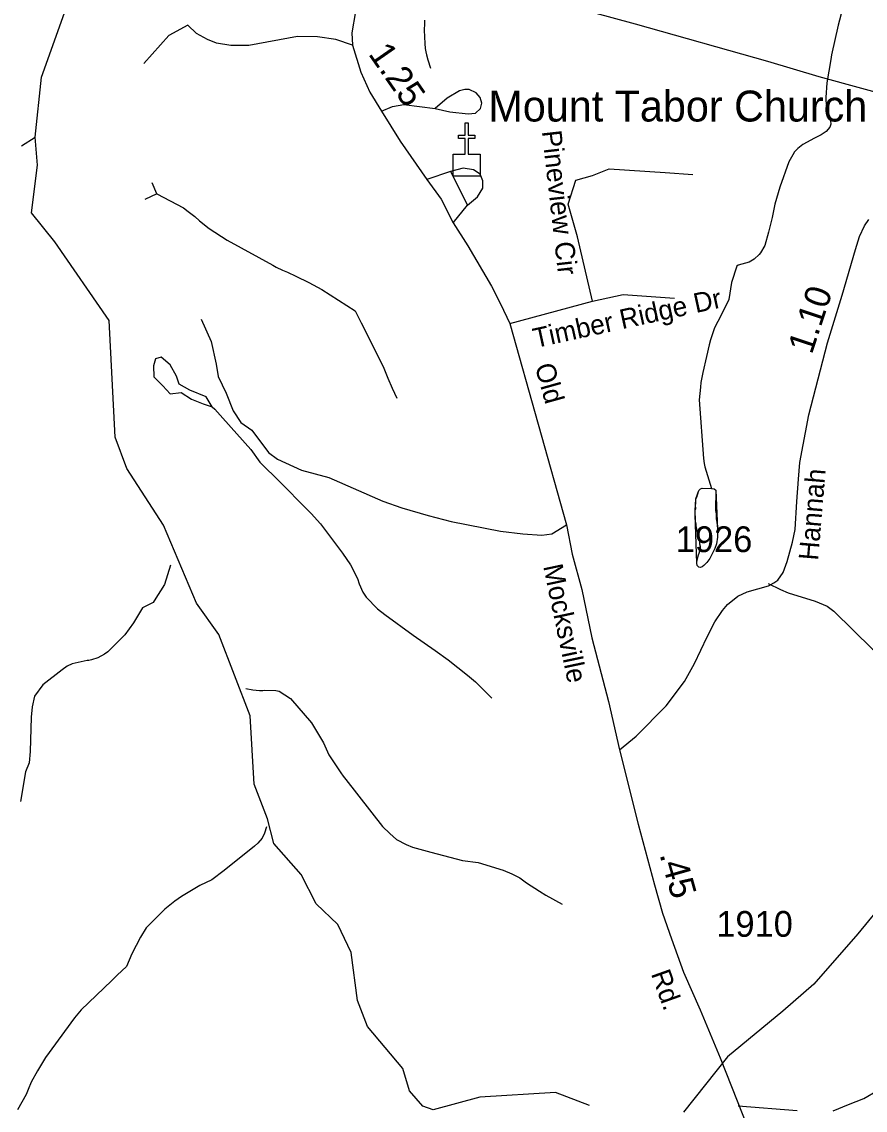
# Model space of a CAD drawing. Extents: x 1473865 to 1648260, y 639067 to 773536.
# Drawn here: x 1561252 to 1565348, y 723118 to 728401 of the extents above; entities that cross this region are included whole.
import ezdxf

# ---------------------------------------------------------------- set-up
doc = ezdxf.new("R2010")
doc.units = 0
for name, color, linetype in [('Exist Cultural Church CELL', 7, 'Continuous'), ('Exist Cultural Church Label', 7, 'Continuous'), ('Exist Hydrographic Creek Single Shore', 7, 'Continuous'), ('Exist Hydrographic Misc Water Feature', 7, 'Continuous'), ('Exist Road Non-System Type 51', 7, 'Continuous'), ('Exist Road Non-System Type 51 Label', 7, 'Continuous'), ('Exist Road Secondary Mileage Hundredths English Label', 7, 'Continuous'), ('Exist Road Secondary Type 51 Attributed', 7, 'Continuous'), ('Exist Road Secondary Type 51 Label', 7, 'Continuous'), ('Exist Road Secondary Type 51 Number Label', 7, 'Continuous'), ('Exist Utilities Electrical Transmission Line', 7, 'Continuous')]:
    doc.layers.add(name, color=color, linetype=linetype)

msp = doc.modelspace()

# ---------------------------------------------------------------- linework, layer by layer
at = {"layer": 'Exist Cultural Church CELL'}
msp.add_lwpolyline([(1563347.4, 727757.7), (1563404.4, 727757.8), (1563404.4, 727834), (1563372.4, 727834), (1563372.4, 727849.9), (1563404.4, 727849.9), (1563404.4, 727910.1), (1563420.4, 727910.1), (1563420.4, 727849.9), (1563452.4, 727849.9), (1563452.4, 727834), (1563420.4, 727834), (1563420.4, 727757.8), (1563478.1, 727757.7), (1563478.1, 727651.3), (1563347.4, 727651.3)], close=True, dxfattribs=at)
at = {"layer": 'Exist Hydrographic Creek Single Shore'}
for points in [[(1561317.2, 727840.5), (1561347.3, 728132), (1561588.5, 728807.1), (1561644.3, 728968.1), (1561895.3, 729553.9), (1562000.9, 729634.6), (1562024.1, 729681)], [(1561250.3, 727799.2), (1561317.2, 727840.5)]]:
    msp.add_lwpolyline(points, dxfattribs=at)
at = {"layer": 'Exist Hydrographic Misc Water Feature'}
for q in [(1561885.3, 727618.1), (1561849.6, 727538.4)]:
    msp.add_line((1561907.5, 727565.1), q, dxfattribs=at)
for points in [[(1565237.6, 728463.7), (1565215.7, 728383.7), (1565184.7, 728240.7), (1565180.1, 728217), (1565161.6, 728104.9), (1565156.1, 728032.9), (1565155.8, 728017.3), (1565159.4, 727992.6), (1565166.6, 727960.4), (1565177.9, 727936.4), (1565181.2, 727904.3), (1565175.2, 727888.9), (1565158.5, 727868.7), (1565134.2, 727851.1), (1565101.9, 727836.2), (1565045, 727804.5), (1565020.6, 727785.3), (1565004.3, 727770), (1564996.2, 727755.4)], [(1563207.3, 728407.9), (1563206.8, 728391.5), (1563206.2, 728359.5), (1563208.7, 728295.4), (1563210.4, 728271.6), (1563213.8, 728255.1), (1563217.4, 728239.4), (1563223, 728215.6), (1563236.1, 728175.1)], [(1564008.2, 723141.3), (1563843.2, 723203.8), (1563476.2, 723181.6), (1563250.2, 723120.6), (1563200.2, 723138), (1563134.2, 723211.5), (1563102.2, 723320.5), (1562930.2, 723524.2), (1562882.2, 723649.9), (1562852.2, 723883.6), (1562787.2, 724019.5), (1562681.2, 724120.1), (1562608.2, 724262.7), (1562476.2, 724413.1), (1562445.2, 724532), (1562380.2, 724700.6), (1562360.2, 725032.6), (1562208.3, 725426.3), (1562101.2, 725579.4), (1561940.3, 725956.9), (1561761.3, 726232.9), (1561705.3, 726385.1), (1561675.5, 726950.1), (1561411.7, 727332.7), (1561299.7, 727473), (1561328.6, 727704.4), (1561317.2, 727840.5)], [(1564996.2, 727755.4), (1564977.2, 727720.5), (1564933.5, 727597.5), (1564908.7, 727515.1), (1564904.1, 727490.6), (1564895.3, 727451.4), (1564877.7, 727378.7), (1564860.3, 727315), (1564839.5, 727279.3), (1564833.3, 727271.2), (1564808.8, 727248), (1564800.7, 727243.2), (1564784.6, 727234.5), (1564730.1, 727219.2), (1564724, 727214.4), (1564698.4, 727134.5), (1564685.9, 727052.7), (1564646.8, 726973.9), (1564632.3, 726946.2), (1564615.5, 726914.6), (1564596.2, 726856.7), (1564589.8, 726833), (1564576.5, 726776.7), (1564558.8, 726699.1), (1564549.8, 726649.2), (1564547.3, 726627.9), (1564542, 726565.7), (1564561.9, 726281.4), (1564565.2, 726257.5), (1564568.8, 726241), (1564600.5, 726136.1)], [(1561907.5, 727565.1), (1562036.9, 727496.9), (1562060.4, 727480), (1562091.9, 727455.5), (1562115.5, 727434.5), (1562162.7, 727397.5), (1562249.4, 727340.8), (1562470.9, 727218.9), (1562486.8, 727210.4), (1562518.5, 727195.8), (1562542.3, 727185.5), (1562582, 727166.6), (1562645.3, 727135), (1562708.6, 727101.7), (1562870.5, 726998.3), (1562900.6, 726939.4), (1562991.4, 726759.5), (1563010.4, 726718.9), (1563029.4, 726671), (1563050.4, 726622.1), (1563073.4, 726573.2)], [(1562175.7, 726532.3), (1562146.7, 726580.1), (1562067.3, 726612.6), (1562016.7, 726641.6), (1562004, 726681.3), (1561973.3, 726735.6), (1561928.2, 726773.5), (1561901.1, 726764.5), (1561892, 726730.1), (1561893.8, 726677.7), (1561937.2, 726634.3), (1561973.3, 726594.6), (1562025.7, 726601.8), (1562076.3, 726569.2), (1562132.3, 726545.7), (1562175.7, 726532.3)], [(1562175.7, 726532.3), (1562189.7, 726520.5), (1562228.7, 726477), (1562363.5, 726325), (1562407.2, 726263.4), (1562508.2, 726165.3), (1562633.4, 726038.8), (1562656.9, 726014.6), (1562701.8, 725963.6), (1562809, 725821.9), (1562848.2, 725765.3), (1562882.4, 725698.2), (1562889.7, 725673.4), (1562908.7, 725632.8), (1562924.2, 725607.9), (1562979.1, 725551), (1563014.4, 725524), (1563152.3, 725423.6), (1563259, 725349.2), (1563321.8, 725303.6), (1563416.3, 725229.5), (1563455.6, 725196.7), (1563533.8, 725117.1)], [(1564600.5, 726136.1), (1564614.4, 726134.2), (1564622.3, 726127.5), (1564620.3, 726028.2), (1564623.9, 726011.8), (1564623.4, 725987.9), (1564627, 725971.5), (1564630.3, 725939.4), (1564629.6, 725899.2), (1564624.8, 725867.3), (1564618.2, 725843.6), (1564593.2, 725796.5), (1564578.7, 725776.3), (1564564.4, 725761), (1564556.3, 725754.6), (1564548.2, 725751.5), (1564540.2, 725753.3), (1564532.4, 725761.7), (1564530.8, 725773.2), (1564530.9, 725789.6), (1564537.6, 725813.3), (1564541.9, 725821.4), (1564548.2, 725845.1), (1564548.4, 725853.3), (1564544.8, 725865.6), (1564544.9, 725881.2), (1564541.1, 725887), (1564541.2, 725893.6), (1564537.7, 725909.2), (1564533.7, 725915.9), (1564533.9, 725921.6), (1564526.7, 725953.8), (1564526.8, 725962), (1564523.1, 725977.7), (1564523.5, 726001.5), (1564521.8, 726008.1), (1564522.3, 726030.2), (1564524.4, 726037.5), (1564522.8, 726054), (1564524.9, 726062.2), (1564525.5, 726085.9), (1564529.7, 726094), (1564540.4, 726125.9), (1564548.5, 726133.1), (1564556.6, 726137), (1564600.5, 726136.1)], [(1564600.5, 726136.1), (1564614.4, 726134.2), (1564622.3, 726127.5), (1564630.3, 725939.4), (1564629.6, 725899.2), (1564624.8, 725867.3), (1564618.2, 725843.6), (1564593.2, 725796.5), (1564578.7, 725776.3), (1564564.4, 725761), (1564556.3, 725754.6), (1564548.2, 725751.5), (1564540.2, 725753.3), (1564532.4, 725761.7), (1564530.8, 725773.2), (1564521.8, 726008.1), (1564522.3, 726030.2), (1564522.8, 726054), (1564525.5, 726085.9), (1564540.4, 726125.9), (1564548.5, 726133.1), (1564556.6, 726137), (1564600.5, 726136.1)], [(1561974.4, 725763.3), (1561945, 725669.5), (1561895.5, 725590.9), (1561889.3, 725582.8), (1561838.5, 725556), (1561794.2, 725483), (1561751.7, 725425.6), (1561669.9, 725342.7), (1561653.6, 725331.6), (1561621.3, 725314.2), (1561590.9, 725303.3), (1561576.9, 725300.3), (1561568.9, 725300.5), (1561496.3, 725284.7), (1561472.1, 725273.7), (1561447.7, 725256.1), (1561354.2, 725182.5), (1561313, 725127.6), (1561301.7, 725075.3), (1561296.8, 725026.1), (1561293.3, 724859.6), (1561288.1, 724804), (1561269.3, 724760), (1561245.9, 724616)], [(1562339.2, 725165.1), (1562374.4, 725157.8), (1562406, 725155.5), (1562422, 725155.2), (1562430.3, 725156.7), (1562486.3, 725155.6), (1562502.2, 725151.1), (1562557.3, 725116.4), (1562658.8, 724998.6), (1562716.6, 724900.6), (1562743.6, 724843.4), (1562759, 724818.5), (1562801.5, 724755.3), (1562813.3, 724738.6), (1562825.1, 724722.8), (1563004.1, 724494.3), (1563039.4, 724460.8), (1563070.9, 724432.2), (1563118.2, 724407.5), (1563150, 724394.6), (1563237.6, 724370.6), (1563392.7, 724329.7), (1563468.7, 724320), (1563589.8, 724283.1), (1563631.5, 724265.8), (1563671.1, 724245.3), (1563702.6, 724222.5), (1563765.8, 724181.1), (1563797.4, 724162.3), (1563876.4, 724118.9)], [(1562439.9, 724494.2), (1562431.1, 724462.4), (1562418.6, 724438.9), (1562398, 724414.7), (1562381.7, 724399.4), (1562235.1, 724281.7), (1562174.1, 724236.2), (1562117.3, 724209.5), (1562028.2, 724154.6), (1562012, 724143.5), (1561995.8, 724132.3), (1561979.5, 724120.3), (1561946.8, 724093.1), (1561856.7, 724003), (1561828.1, 723958.4), (1561786.1, 723876.4), (1561760.2, 723816.2), (1561715.8, 723773.6), (1561687.2, 723746.3), (1561540.1, 723605.6), (1561507.2, 723566.1), (1561367, 723373.6), (1561327.6, 723309.6), (1561298.3, 723254.4), (1561283.5, 723218.6), (1561272.9, 723195), (1561231.2, 723119.5)]]:
    msp.add_lwpolyline(points, dxfattribs=at)
at = {"layer": 'Exist Road Non-System Type 51'}
for p, q in [((1563333.8, 727673.9), (1563219.3, 727634.4)), ((1563333.8, 727673.9), (1563416.7, 727511.2)), ((1563347.5, 727425.1), (1563416.7, 727511.2))]:
    msp.add_line(p, q, dxfattribs=at)
for points in [[(1562058.1, 728384.1), (1561965.7, 728333.7), (1561845.3, 728198.3)], [(1562857.5, 728286.3), (1562777.7, 728315.1), (1562687.7, 728327.9), (1562591.6, 728328.9), (1562355.2, 728285.2), (1562267.2, 728286), (1562197.2, 728296.8), (1562153.4, 728315.1), (1562099.7, 728343.8), (1562058.1, 728384.1)], [(1563259.9, 727980.4), (1563329.8, 727964), (1563419.8, 727953.3), (1563455.7, 727957), (1563480, 727978.9), (1563486.1, 728004.8), (1563478.3, 728032.6), (1563458.5, 728055), (1563424.6, 728071.3), (1563403.6, 728071.9), (1563378.3, 728065.4), (1563318.3, 728030), (1563259.9, 727980.4)], [(1562998.5, 727966.7), (1563051.8, 727990), (1563107.8, 727999.7), (1563259.9, 727980.4)], [(1563416.7, 727511.2), (1563464.9, 727550.8), (1563491.2, 727592.7), (1563491.1, 727628.7), (1563477.8, 727660.8), (1563446, 727682.7), (1563395.9, 727689.5), (1563333.8, 727673.9)], [(1564023.4, 727045.1), (1563951.2, 727356.9), (1563906, 727515.1), (1563942.1, 727632.6), (1564023.4, 727655.2), (1564104.7, 727686.8), (1564375.7, 727668.8), (1564511.1, 727659.7)], [(1564023.4, 727045.1), (1564172.4, 727076.7), (1564420.8, 727058.6)], [(1563621.5, 726936.6), (1564023.4, 727045.1)], [(1562122.5, 726957.3), (1562171.5, 726848.8), (1562196.5, 726738.5), (1562205.9, 726678.4), (1562245.1, 726598), (1562278.4, 726511.7), (1562315.8, 726455.3), (1562369.5, 726418.6), (1562450.6, 726309.9), (1562494.3, 726277.4), (1562609.7, 726224.2), (1562743.5, 726188.9), (1563004.5, 726074.4), (1563098.2, 726041.5), (1563226, 726004.1), (1563337.6, 725975), (1563577.4, 725928.5), (1563685.2, 725915.6), (1563777.3, 725908.7), (1563825.3, 725916.1), (1563897.8, 725959.5)], [(1564877.1, 725673.7), (1564935.7, 725645.5), (1564973.3, 725629.1), (1565103.9, 725589.1), (1565162.4, 725564.7), (1565195.7, 725539.9), (1565382.5, 725356.4), (1565462.3, 725305.8), (1565524.1, 725283.3), (1565584, 725268.9), (1565630.1, 725270.5), (1565674.3, 725288.3), (1565762.8, 725351.7), (1565875.4, 725440.9), (1566070.5, 725575.4), (1566165.1, 725644.7), (1566269.9, 725750.1), (1566320.2, 725773.6), (1566380.3, 725789.2), (1566444.3, 725788.7), (1566518.3, 725776.2), (1566576, 725747.9), (1566651.8, 725695.3), (1566715.2, 725626.8)], [(1565191.8, 723115.9), (1565266.8, 723146.6), (1565340.4, 723174.8), (1565407.4, 723213.7), (1565609.8, 723288.4), (1565648, 723278), (1565657.7, 723248.5), (1565665.6, 723207.8), (1565659.1, 723153.7), (1565673.8, 723113.2)], [(1564731.2, 723138.7), (1565017.7, 723117.2)]]:
    msp.add_lwpolyline(points, dxfattribs=at)
at = {"layer": 'Exist Road Secondary Type 51 Attributed'}
msp.add_line((1564272, 724415.4), (1564272, 724415.4), dxfattribs=at)
for points in [[(1562873, 728450), (1562853.9, 728346.2), (1562857.5, 728286.3), (1562898.3, 728155.8), (1562941.4, 728059.3), (1562998.5, 727966.7), (1563089, 727821.8), (1563219.3, 727634.4), (1563288.4, 727539.8), (1563347.5, 727425.1), (1563418.5, 727312.4), (1563532.6, 727117.2), (1563576.3, 727031.5), (1563621.5, 726936.6), (1563897.8, 725959.5), (1563924.5, 725817.1), (1563970.8, 725644.7), (1564020.5, 725410.1), (1564101.7, 725101.3), (1564154.6, 724866.5)], [(1564154.6, 724866.5), (1564235.6, 724932.9), (1564380.7, 725080.5), (1564470.2, 725199.6), (1564518.5, 725286.1), (1564580.3, 725415.7), (1564618.1, 725489.1), (1564655.2, 725543), (1564678.4, 725571.8), (1564729.5, 725613), (1564773.7, 725633.6), (1564878.4, 725662.5), (1564904.2, 725677.1), (1564923.7, 725690.2), (1564949.5, 725727.2), (1564969.3, 725781.6), (1564994.5, 725875.2), (1565006.8, 725937), (1565016, 726072.1), (1565024.3, 726180.7), (1565029.9, 726262), (1565073.7, 726493.4), (1565165, 726842.3), (1565236, 727073.9), (1565299.7, 727295.2), (1565320.7, 727357.8), (1565343.5, 727410.2), (1565364.9, 727440.9)], [(1564154.6, 724866.5), (1564244.5, 724507.1), (1564325.1, 724211.6), (1564364, 724074.5), (1564406.4, 723950.1), (1564465.8, 723788.9), (1564545.7, 723605.1), (1564643.2, 723371.9), (1564752.8, 723094.8), (1564934.3, 722616.7)]]:
    msp.add_lwpolyline(points, dxfattribs=at)
at = {"layer": 'Exist Utilities Electrical Transmission Line'}
for points in [[(1567460.5, 727441.2), (1567179.9, 727528.7), (1566693.8, 727676), (1566442.8, 727749.9), (1566026.4, 727868.2), (1565520.3, 728025.7), (1565123.7, 728133.6), (1564874.7, 728207.5), (1564232.8, 728389.1), (1563928, 728471.7)], [(1567714, 726791.6), (1567324.5, 726457.5), (1567284, 726376.7), (1567229.6, 726228.1), (1567059.8, 726035.2), (1566784.1, 725721.2), (1566508.5, 725399.5), (1566272.4, 725130.3), (1566071.4, 724900.2), (1565893.6, 724777.4), (1565703.4, 724641.2), (1565653, 724496.5), (1565581.2, 724298.6), (1565512.8, 724218.6), (1565311.5, 723974.5), (1565098.1, 723730.7), (1564948, 723599.1), (1564679.3, 723377), (1564465.2, 723109.4)]]:
    msp.add_lwpolyline(points, dxfattribs=at)

# ---------------------------------------------------------------- texts
at = {"layer": 'Exist Cultural Church Label'}
msp.add_text('Mount Tabor Church', height=150, dxfattribs=at).set_placement((1563518, 727916.5))
at = {"layer": 'Exist Road Non-System Type 51 Label'}
for s, rotation, p in [('Pineview Cir', 276.4554, (1563777.3, 727869.2)), ('Timber Ridge Dr', 12.2972, (1563746, 726816.8))]:
    msp.add_text(s, height=95, rotation=rotation, dxfattribs=at).set_placement(p)
at = {"layer": 'Exist Road Secondary Mileage Hundredths English Label'}
for s, rotation, p in [('1.25', 304.8166, (1562931.7, 728244.4)), ('1.10', 71.6695, (1565088.1, 726782.6)), ('.45', 285.8283, (1564348.1, 724359.5))]:
    msp.add_text(s, height=125, rotation=rotation, dxfattribs=at).set_placement(p)
at = {"layer": 'Exist Road Secondary Type 51 Label'}
for s, rotation, p in [('Old', 285.648, (1563742.6, 726729.4)), ('Hannah', 85.1785, (1565118.6, 725784)), ('Mocksville', 281.9617, (1563783.3, 725758.5)), ('Rd.', 289.5951, (1564306.5, 723780.8))]:
    msp.add_text(s, height=95, rotation=rotation, dxfattribs=at).set_placement(p)
at = {"layer": 'Exist Road Secondary Type 51 Number Label'}
for s, p in [('1926', (1564427.7, 725826.7)), ('1910', (1564624.5, 723959.9))]:
    msp.add_text(s, height=125, dxfattribs=at).set_placement(p)

doc.saveas('drawing.dxf')
